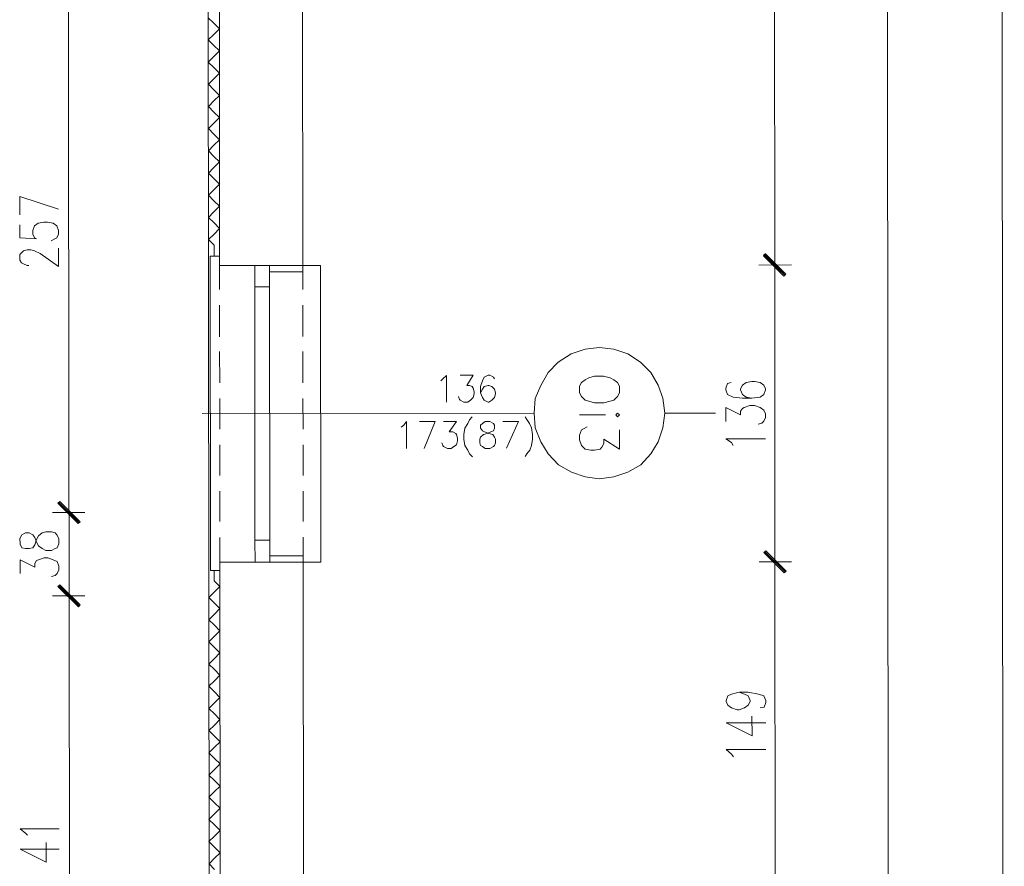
# Model space of a CAD drawing. Header units: inches. Extents: x -5850 to 5646, y 8947 to 13007.
# Tile 401 of 548: x -750 to -300, y 10066 to 10453. Entities that reach past the tile are written whole.
import ezdxf

# ---------------------------------------------------------------- set-up
doc = ezdxf.new("R2010")
doc.units = ezdxf.units.IN
doc.header["$MEASUREMENT"] = 0
for name, color, linetype in [('at_Entity', 7, 'Continuous'), ('at_Rect', 7, 'Continuous'), ('at_Solid', 7, 'Continuous')]:
    doc.layers.add(name, color=color, linetype=linetype)

msp = doc.modelspace()

# ---------------------------------------------------------------- hatches: boundary and pattern name
at = {"layer": 'at_Solid', "lineweight": 20}
for points in [[(-409.1, 10346), (-409.95, 10345.15), (-399.8, 10336.71)], [(-399.8, 10336.71), (-409.95, 10345.57), (-409.1, 10346)], [(-400.64, 10335.87), (-399.8, 10336.71), (-409.95, 10345.57)], [(-409.95, 10345.15), (-399.8, 10336.71), (-400.64, 10335.87)], [(-731.29, 10232.93), (-732.14, 10232.08), (-721.99, 10223.65)], [(-721.99, 10223.65), (-732.14, 10232.08), (-731.29, 10232.93)], [(-732.14, 10232.08), (-721.99, 10223.65), (-722.83, 10222.8)], [(-722.83, 10222.8), (-721.99, 10223.65), (-732.14, 10232.08)], [(-408.98, 10210.41), (-409.83, 10209.56), (-399.68, 10201.12)], [(-399.68, 10201.12), (-409.83, 10209.56), (-408.98, 10210.41)], [(-409.83, 10209.56), (-399.68, 10201.12), (-400.52, 10200.28)], [(-400.52, 10200.28), (-399.68, 10201.12), (-409.83, 10209.56)], [(-731.26, 10194.91), (-732.1, 10194.07), (-721.96, 10185.63)], [(-721.96, 10185.63), (-732.1, 10194.07), (-731.26, 10194.91)], [(-732.1, 10194.07), (-721.96, 10185.63), (-722.8, 10184.78)], [(-722.8, 10184.78), (-721.96, 10185.63), (-732.1, 10194.07)]]:
    msp.add_hatch(color=7, dxfattribs=at).paths.add_polyline_path(points)

# ---------------------------------------------------------------- linework, layer by layer
at = {"layer": 'at_Entity', "color": 7, "lineweight": 20}
for p, q in [((-300.05, 9320.09), (-302.97, 12590.72)), ((-658.31, 10340.71), (-659.43, 11588.05)), ((-354.45, 11582.83), (-352.97, 9923.65)), ((-663, 9918.72), (-663.61, 10598.36)), ((-620.3, 10340.74), (-620.53, 10598.4)), ((-404.88, 10346.84), (-405.1, 10593.1)), ((-727.07, 10233.36), (-727.29, 10479.19)), ((-660.94, 10451.37), (-663.48, 10453.9)), ((-660.94, 10451.37), (-658.41, 10448.84)), ((-658.41, 10448.84), (-660.94, 10446.3)), ((-663.47, 10443.77), (-660.94, 10446.3)), ((-660.93, 10441.23), (-663.47, 10443.77)), ((-660.93, 10441.23), (-658.4, 10438.7)), ((-658.4, 10438.7), (-660.93, 10436.16)), ((-663.46, 10433.63), (-660.93, 10436.16)), ((-660.92, 10431.09), (-663.46, 10433.63)), ((-660.92, 10431.09), (-658.39, 10428.56)), ((-663.45, 10423.49), (-660.92, 10426.02)), ((-658.39, 10428.56), (-660.92, 10426.02)), ((-660.92, 10420.96), (-663.45, 10423.49)), ((-660.92, 10420.96), (-658.38, 10418.43)), ((-663.45, 10413.35), (-660.91, 10415.89)), ((-658.38, 10418.43), (-660.91, 10415.89)), ((-660.91, 10410.82), (-663.45, 10413.35)), ((-660.91, 10410.82), (-658.37, 10408.29)), ((-658.37, 10408.29), (-660.9, 10405.75)), ((-663.44, 10403.21), (-660.9, 10405.75)), ((-660.9, 10400.68), (-663.44, 10403.21)), ((-660.9, 10400.68), (-658.36, 10398.15)), ((-658.36, 10398.15), (-660.89, 10395.62)), ((-663.43, 10393.08), (-660.89, 10395.62)), ((-660.89, 10390.55), (-663.43, 10393.08)), ((-660.89, 10390.55), (-658.35, 10388.01)), ((-663.42, 10382.94), (-660.88, 10385.48)), ((-658.35, 10388.01), (-660.88, 10385.48)), ((-660.88, 10380.41), (-663.42, 10382.94)), ((-660.88, 10380.41), (-658.35, 10377.87)), ((-663.41, 10372.8), (-660.87, 10375.34)), ((-658.35, 10377.87), (-660.87, 10375.34)), ((-749.57, 10363.86), (-749.58, 10372.3)), ((-749.58, 10372.3), (-731.83, 10366.4)), ((-660.87, 10370.27), (-663.41, 10372.8)), ((-660.87, 10370.27), (-658.34, 10367.74)), ((-658.34, 10367.74), (-660.87, 10365.2)), ((-663.4, 10362.66), (-660.87, 10365.2)), ((-660.86, 10360.13), (-663.4, 10362.66)), ((-749.56, 10359.21), (-749.56, 10353.3)), ((-743.65, 10356.68), (-742.81, 10358.79)), ((-742.81, 10358.79), (-741.12, 10360.06)), ((-741.12, 10360.06), (-738.59, 10360.49)), ((-738.59, 10360.49), (-736.9, 10360.49)), ((-736.9, 10360.49), (-734.36, 10360.07)), ((-734.36, 10360.07), (-732.67, 10358.8)), ((-732.67, 10358.8), (-731.82, 10356.69)), ((-660.86, 10360.13), (-658.33, 10357.6)), ((-658.33, 10357.6), (-660.86, 10355.06)), ((-749.56, 10353.3), (-741.96, 10352.88)), ((-743.65, 10354.99), (-743.65, 10356.68)), ((-742.8, 10353.3), (-743.65, 10354.99)), ((-741.96, 10352.88), (-742.8, 10353.3)), ((-733.51, 10352.89), (-735.2, 10352.04)), ((-732.67, 10353.31), (-733.51, 10352.89)), ((-731.82, 10355), (-732.67, 10353.31)), ((-731.82, 10356.69), (-731.82, 10355)), ((-663.39, 10352.52), (-660.86, 10355.06)), ((-731.81, 10340.22), (-731.82, 10348.67)), ((-660.85, 10350), (-663.39, 10352.52)), ((-660.85, 10344.93), (-660.85, 10350)), ((-404.87, 10332.9), (-404.88, 10349.38)), ((-404.88, 10349.38), (-404.87, 10332.9)), ((-749.55, 10345.7), (-748.71, 10346.54)), ((-749.55, 10343.16), (-749.55, 10345.7)), ((-748.71, 10346.54), (-747.86, 10347.38)), ((-747.86, 10347.38), (-746.17, 10347.81)), ((-746.17, 10347.81), (-744.49, 10347.81)), ((-744.49, 10347.81), (-742.8, 10347.39)), ((-742.8, 10347.39), (-740.26, 10346.12)), ((-740.26, 10346.12), (-731.81, 10340.22)), ((-658.32, 10344.93), (-662.54, 10344.93)), ((-662.54, 10344.93), (-662.41, 10201.31)), ((-658.32, 10344.93), (-658.3, 10329.72)), ((-409.1, 10346), (-409.95, 10345.15)), ((-409.95, 10345.57), (-409.1, 10346)), ((-399.8, 10336.71), (-409.95, 10345.57)), ((-409.95, 10345.57), (-400.64, 10335.87)), ((-399.8, 10336.71), (-409.95, 10345.57)), ((-409.95, 10345.15), (-399.8, 10336.71)), ((-409.95, 10345.15), (-399.8, 10336.71)), ((-400.64, 10335.87), (-409.95, 10345.15)), ((-409.52, 10346), (-400.22, 10336.29)), ((-400.22, 10336.29), (-409.52, 10345.57)), ((-399.8, 10336.71), (-409.1, 10346)), ((-409.1, 10346), (-399.8, 10336.71)), ((-748.71, 10341.89), (-749.55, 10343.16)), ((-747.86, 10341.47), (-748.71, 10341.89)), ((-746.17, 10340.63), (-747.86, 10341.47)), ((-745.33, 10340.63), (-746.17, 10340.63)), ((-658.31, 10340.71), (-620.3, 10340.74)), ((-635.5, 10340.73), (-658.31, 10340.71)), ((-612.27, 10340.75), (-620.3, 10340.74)), ((-620.3, 10340.74), (-620.29, 10329.76)), ((-612.15, 10205.16), (-612.27, 10340.75)), ((-412.05, 10340.93), (-397.27, 10340.94)), ((-397.27, 10340.94), (-412.05, 10340.93)), ((-635.5, 10337.77), (-620.29, 10337.78)), ((-404.76, 10210.83), (-404.87, 10335.44)), ((-399.8, 10336.71), (-400.64, 10335.87)), ((-400.64, 10335.87), (-399.8, 10336.71)), ((-642.25, 10331), (-642.15, 10215.26)), ((-635.49, 10331.01), (-635.39, 10215.27)), ((-658.3, 10322.54), (-658.28, 10308.18)), ((-620.28, 10322.57), (-620.27, 10308.21)), ((-491.43, 10302.42), (-485.09, 10303.27)), ((-485.09, 10303.27), (-478.34, 10302.43)), ((-658.28, 10301.42), (-658.26, 10287.06)), ((-620.26, 10301.46), (-620.25, 10287.1)), ((-503.68, 10296.49), (-497.76, 10300.3)), ((-497.76, 10300.3), (-491.43, 10302.42)), ((-478.34, 10302.43), (-472, 10300.32)), ((-472, 10300.32), (-466.08, 10296.52)), ((-508.32, 10291.84), (-503.68, 10296.49)), ((-466.08, 10296.52), (-461.43, 10291.88)), ((-556.47, 10288.84), (-554.78, 10290.53)), ((-554.78, 10290.53), (-554.77, 10278.28)), ((-548.44, 10290.54), (-542.53, 10290.55)), ((-542.53, 10290.55), (-545.48, 10285.89)), ((-537.46, 10289.7), (-538.31, 10288.01)), ((-535.77, 10290.55), (-537.46, 10289.7)), ((-534.93, 10290.55), (-535.77, 10290.55)), ((-533.24, 10289.71), (-534.93, 10290.55)), ((-532.81, 10288.86), (-533.24, 10289.71)), ((-511.69, 10285.92), (-508.32, 10291.84)), ((-487.19, 10290.17), (-489.73, 10289.32)), ((-482.97, 10290.17), (-487.19, 10290.17)), ((-480.01, 10289.33), (-482.97, 10290.17)), ((-461.43, 10291.88), (-458.05, 10285.97)), ((-557.31, 10287.99), (-556.47, 10288.84)), ((-545.48, 10285.89), (-544.21, 10285.89)), ((-544.21, 10285.89), (-542.95, 10285.48)), ((-542.95, 10285.48), (-542.52, 10284.63)), ((-538.31, 10288.01), (-539.14, 10285.48)), ((-539.14, 10285.48), (-539.14, 10282.52)), ((-537.46, 10285.48), (-538.3, 10284.21)), ((-535.77, 10285.9), (-537.46, 10285.48)), ((-535.34, 10285.9), (-535.77, 10285.9)), ((-534.08, 10285.48), (-535.34, 10285.9)), ((-532.81, 10284.21), (-534.08, 10285.48)), ((-514.22, 10280.01), (-511.69, 10285.92)), ((-493.11, 10287.21), (-493.95, 10285.52)), ((-493.95, 10285.52), (-493.95, 10282.56)), ((-491.42, 10288.48), (-493.11, 10287.21)), ((-489.73, 10289.32), (-491.42, 10288.48)), ((-478.33, 10288.49), (-480.01, 10289.33)), ((-476.63, 10287.22), (-478.33, 10288.49)), ((-475.79, 10285.54), (-476.63, 10287.22)), ((-475.78, 10282.58), (-475.79, 10285.54)), ((-458.05, 10285.97), (-455.93, 10280.06)), ((-426.36, 10286.85), (-427.21, 10284.73)), ((-424.68, 10287.27), (-426.36, 10286.85)), ((-419.61, 10286), (-420.45, 10284.31)), ((-417.92, 10287.28), (-419.61, 10286)), ((-415.38, 10287.7), (-417.92, 10287.28)), ((-414.12, 10287.7), (-415.38, 10287.7)), ((-411.58, 10287.28), (-414.12, 10287.7)), ((-409.89, 10286.01), (-411.58, 10287.28)), ((-409.05, 10284.32), (-409.89, 10286.01)), ((-548.85, 10279.55), (-549.28, 10280.82)), ((-542.52, 10284.63), (-542.1, 10282.94)), ((-542.1, 10282.1), (-542.52, 10280.41)), ((-542.1, 10282.94), (-542.1, 10282.1)), ((-538.3, 10284.21), (-539.14, 10282.52)), ((-539.14, 10282.52), (-538.3, 10280.41)), ((-532.38, 10282.53), (-532.81, 10284.21)), ((-532.81, 10280.42), (-532.38, 10282.11)), ((-532.38, 10282.11), (-532.38, 10282.53)), ((-493.95, 10282.56), (-493.1, 10280.87)), ((-493.1, 10280.87), (-491.41, 10279.18)), ((-478.32, 10279.19), (-476.63, 10280.88)), ((-476.63, 10280.88), (-475.78, 10282.58)), ((-427.21, 10284.73), (-427.21, 10283.88)), ((-427.21, 10283.88), (-426.36, 10281.78)), ((-426.36, 10281.78), (-423.83, 10280.51)), ((-420.45, 10284.31), (-420.45, 10283.89)), ((-420.45, 10283.89), (-419.61, 10281.78)), ((-419.61, 10281.78), (-417.91, 10280.52)), ((-411.57, 10280.52), (-409.89, 10281.79)), ((-409.89, 10281.79), (-409.05, 10283.9)), ((-409.05, 10283.9), (-409.05, 10284.32)), ((-658.26, 10279.88), (-658.25, 10265.94)), ((-620.24, 10279.91), (-620.23, 10265.97)), ((-548.43, 10279.13), (-548.85, 10279.55)), ((-546.74, 10278.29), (-548.43, 10279.13)), ((-545.05, 10278.29), (-546.74, 10278.29)), ((-543.78, 10279.13), (-545.05, 10278.29)), ((-542.52, 10280.41), (-543.78, 10279.13)), ((-538.3, 10280.41), (-537.45, 10279.14)), ((-537.45, 10279.14), (-535.76, 10278.3)), ((-535.76, 10278.3), (-535.34, 10278.3)), ((-535.34, 10278.3), (-534.07, 10279.14)), ((-534.07, 10279.14), (-532.81, 10280.42)), ((-514.64, 10273.25), (-514.22, 10280.01)), ((-491.41, 10279.18), (-489.72, 10278.76)), ((-489.72, 10278.76), (-487.18, 10277.92)), ((-487.18, 10277.92), (-482.96, 10277.92)), ((-482.96, 10277.92), (-480, 10278.77)), ((-480, 10278.77), (-478.32, 10279.19)), ((-455.93, 10280.06), (-455.07, 10273.3)), ((-423.83, 10280.51), (-419.6, 10280.09)), ((-419.6, 10280.09), (-415.38, 10280.1)), ((-418.75, 10275.87), (-416.22, 10276.72)), ((-417.91, 10280.52), (-415.38, 10280.1)), ((-416.22, 10276.72), (-414.11, 10276.72)), ((-415.38, 10280.1), (-411.57, 10280.52)), ((-414.11, 10276.72), (-411.57, 10275.87)), ((-666.28, 10273.11), (-514.64, 10273.25)), ((-514.21, 10266.49), (-514.64, 10273.25)), ((-482.11, 10272.44), (-493.94, 10272.43)), ((-476.62, 10273.28), (-477.46, 10272.44)), ((-477.46, 10272.44), (-476.62, 10271.59)), ((-475.77, 10272.44), (-476.62, 10273.28)), ((-476.62, 10271.59), (-475.77, 10272.44)), ((-455.07, 10273.3), (-455.92, 10266.54)), ((-455.07, 10273.3), (-431.84, 10273.32)), ((-427.2, 10269.52), (-427.2, 10275.86)), ((-427.2, 10275.86), (-420.44, 10272.49)), ((-420.44, 10274.18), (-419.6, 10275.45)), ((-420.44, 10272.49), (-420.44, 10274.18)), ((-419.6, 10275.45), (-418.75, 10275.87)), ((-411.57, 10275.87), (-409.88, 10274.61)), ((-409.88, 10274.61), (-409.04, 10272.92)), ((-409.04, 10272.92), (-409.03, 10271.23)), ((-575.46, 10266.86), (-574.19, 10267.7)), ((-574.19, 10267.7), (-572.92, 10269.39)), ((-572.92, 10269.39), (-572.91, 10257.15)), ((-567.01, 10269.4), (-559.83, 10269.41)), ((-559.83, 10269.41), (-564.89, 10257.16)), ((-556.03, 10269.41), (-550.12, 10269.41)), ((-550.12, 10269.41), (-553.49, 10264.77)), ((-545.05, 10268.58), (-546.31, 10266.46)), ((-544.2, 10270.27), (-545.05, 10268.58)), ((-542.94, 10271.53), (-544.2, 10270.27)), ((-538.29, 10268.58), (-539.13, 10267.73)), ((-539.13, 10267.73), (-539.13, 10266.47)), ((-537.02, 10269.43), (-538.29, 10268.58)), ((-534.91, 10269.43), (-537.02, 10269.43)), ((-533.22, 10268.59), (-534.91, 10269.43)), ((-532.79, 10267.74), (-533.22, 10268.59)), ((-532.79, 10266.47), (-532.79, 10267.74)), ((-528.99, 10269.43), (-521.82, 10269.44)), ((-521.82, 10269.44), (-527.29, 10257.19)), ((-518.86, 10271.56), (-518.01, 10270.29)), ((-518.01, 10270.29), (-516.75, 10268.6)), ((-516.75, 10268.6), (-515.9, 10266.49)), ((-410.72, 10268.7), (-412.41, 10268.27)), ((-409.88, 10269.54), (-410.72, 10268.7)), ((-409.03, 10271.23), (-409.88, 10269.54)), ((-553.49, 10264.77), (-551.8, 10264.77)), ((-551.8, 10264.77), (-550.53, 10263.93)), ((-550.53, 10263.93), (-550.11, 10263.5)), ((-550.11, 10263.5), (-549.69, 10261.81)), ((-546.31, 10266.46), (-546.73, 10263.51)), ((-546.73, 10263.51), (-546.73, 10261.39)), ((-539.13, 10266.47), (-538.28, 10265.2)), ((-539.12, 10262.25), (-537.86, 10263.51)), ((-538.28, 10265.2), (-537.44, 10264.78)), ((-537.86, 10263.51), (-536.17, 10263.94)), ((-537.44, 10264.78), (-535.32, 10263.94)), ((-536.17, 10263.94), (-534.48, 10264.78)), ((-535.32, 10263.94), (-533.63, 10263.52)), ((-534.48, 10264.78), (-533.22, 10265.21)), ((-533.63, 10263.52), (-532.79, 10262.25)), ((-533.22, 10265.21), (-532.79, 10266.47)), ((-515.9, 10266.49), (-515.47, 10263.53)), ((-515.47, 10263.53), (-515.47, 10261.42)), ((-511.67, 10260.16), (-514.21, 10266.49)), ((-493.93, 10263.13), (-493.09, 10265.66)), ((-493.93, 10261.02), (-493.93, 10263.13)), ((-493.09, 10265.66), (-492.24, 10266.09)), ((-492.24, 10266.09), (-490.55, 10266.94)), ((-475.77, 10265.68), (-475.76, 10256.81)), ((-455.92, 10266.54), (-458.02, 10260.21)), ((-658.24, 10258.76), (-658.23, 10244.82)), ((-620.22, 10258.8), (-620.21, 10244.85)), ((-556.44, 10258.43), (-556.87, 10259.69)), ((-556.02, 10258.01), (-556.44, 10258.43)), ((-550.11, 10258.86), (-551.37, 10258.01)), ((-549.68, 10260.54), (-550.11, 10258.86)), ((-549.69, 10261.81), (-549.68, 10260.54)), ((-546.73, 10261.39), (-546.3, 10258.44)), ((-546.3, 10258.44), (-545.04, 10256.33)), ((-539.55, 10261.4), (-539.12, 10262.25)), ((-539.55, 10259.71), (-539.55, 10261.4)), ((-539.12, 10258.44), (-539.55, 10259.71)), ((-538.28, 10258.02), (-539.12, 10258.44)), ((-532.79, 10258.45), (-533.21, 10258.03)), ((-532.79, 10262.25), (-532.36, 10261.41)), ((-532.36, 10259.72), (-532.79, 10258.45)), ((-532.36, 10261.41), (-532.36, 10259.72)), ((-515.89, 10258.47), (-516.74, 10256.35)), ((-515.47, 10261.42), (-515.89, 10258.47)), ((-508.29, 10254.67), (-511.67, 10260.16)), ((-493.08, 10258.49), (-493.93, 10261.02)), ((-491.39, 10256.8), (-493.08, 10258.49)), ((-482.94, 10259.34), (-483.79, 10257.65)), ((-475.76, 10256.81), (-482.95, 10261.45)), ((-482.95, 10261.45), (-482.94, 10259.34)), ((-458.02, 10260.21), (-461.4, 10254.71)), ((-427.19, 10261.5), (-409.03, 10261.52)), ((-424.65, 10259.81), (-427.19, 10261.5)), ((-423.81, 10258.55), (-424.65, 10259.81)), ((-554.33, 10257.17), (-556.02, 10258.01)), ((-552.64, 10257.17), (-554.33, 10257.17)), ((-551.37, 10258.01), (-552.64, 10257.17)), ((-545.04, 10256.33), (-544.19, 10254.64)), ((-544.19, 10254.64), (-542.92, 10253.37)), ((-537.01, 10257.18), (-538.28, 10258.02)), ((-534.9, 10257.18), (-537.01, 10257.18)), ((-533.21, 10258.03), (-534.9, 10257.18)), ((-518, 10254.66), (-518.84, 10253.39)), ((-516.74, 10256.35), (-518, 10254.66)), ((-503.64, 10249.6), (-508.29, 10254.67)), ((-488.85, 10256.38), (-491.39, 10256.8)), ((-487.16, 10256.38), (-488.85, 10256.38)), ((-484.63, 10256.8), (-487.16, 10256.38)), ((-483.79, 10257.65), (-484.63, 10256.8)), ((-461.4, 10254.71), (-466.04, 10249.64)), ((-497.72, 10246.23), (-503.64, 10249.6)), ((-466.04, 10249.64), (-471.95, 10246.25)), ((-491.38, 10244.13), (-497.72, 10246.23)), ((-471.95, 10246.25), (-478.29, 10244.14)), ((-485.04, 10243.29), (-491.38, 10244.13)), ((-478.29, 10244.14), (-485.04, 10243.29)), ((-727.06, 10219.41), (-727.07, 10235.89)), ((-727.07, 10235.89), (-727.06, 10219.41)), ((-658.22, 10237.64), (-658.21, 10223.7)), ((-620.21, 10237.67), (-620.19, 10223.74)), ((-731.29, 10232.93), (-732.14, 10232.08)), ((-732.14, 10232.08), (-731.29, 10232.93)), ((-732.14, 10232.08), (-721.99, 10223.65)), ((-732.14, 10232.08), (-721.99, 10223.65)), ((-722.83, 10222.8), (-732.14, 10232.08)), ((-721.99, 10223.65), (-732.14, 10232.08)), ((-732.14, 10232.08), (-722.83, 10222.8)), ((-721.99, 10223.65), (-732.14, 10232.08)), ((-722.41, 10223.22), (-731.71, 10232.5)), ((-731.71, 10232.5), (-722.41, 10223.22)), ((-721.99, 10223.65), (-731.29, 10232.93)), ((-731.29, 10232.93), (-721.99, 10223.65)), ((-734.66, 10227.86), (-719.88, 10227.87)), ((-719.88, 10227.87), (-734.66, 10227.86)), ((-727.03, 10195.34), (-727.06, 10222.37)), ((-721.99, 10223.65), (-722.83, 10222.8)), ((-722.83, 10222.8), (-721.99, 10223.65)), ((-748.6, 10217.71), (-749.44, 10216.02)), ((-746.91, 10218.55), (-748.6, 10217.71)), ((-745.22, 10218.56), (-746.91, 10218.55)), ((-743.53, 10217.71), (-745.22, 10218.56)), ((-742.68, 10216.45), (-743.53, 10217.71)), ((-740.99, 10217.29), (-739.3, 10218.56)), ((-739.3, 10218.56), (-737.62, 10218.98)), ((-737.62, 10218.98), (-735.08, 10218.98)), ((-735.08, 10218.98), (-733.39, 10218.57)), ((-733.39, 10218.57), (-732.55, 10217.72)), ((-732.55, 10217.72), (-731.7, 10216.03)), ((-749.44, 10216.02), (-749.43, 10213.48)), ((-749.43, 10213.48), (-748.59, 10211.79)), ((-741.83, 10214.33), (-742.68, 10216.45)), ((-742.68, 10213.07), (-741.84, 10215.6)), ((-741.84, 10215.6), (-740.99, 10217.29)), ((-740.99, 10212.64), (-741.83, 10214.33)), ((-731.7, 10213.5), (-732.54, 10211.81)), ((-731.7, 10216.03), (-731.7, 10213.5)), ((-658.2, 10216.52), (-658.19, 10201.31)), ((-620.19, 10216.55), (-620.18, 10205.15)), ((-404.75, 10197.31), (-404.76, 10213.79)), ((-404.76, 10213.79), (-404.75, 10197.31)), ((-748.59, 10211.79), (-746.9, 10211.37)), ((-746.9, 10211.37), (-745.21, 10211.37)), ((-745.21, 10211.37), (-743.52, 10211.8)), ((-743.52, 10211.8), (-742.68, 10213.07)), ((-739.29, 10211.38), (-740.99, 10212.64)), ((-737.61, 10210.53), (-739.29, 10211.38)), ((-735.07, 10210.54), (-737.61, 10210.53)), ((-733.38, 10211.38), (-735.07, 10210.54)), ((-732.54, 10211.81), (-733.38, 10211.38)), ((-408.98, 10210.41), (-409.83, 10209.56)), ((-409.83, 10209.56), (-408.98, 10210.41)), ((-409.83, 10209.56), (-399.68, 10201.12)), ((-409.83, 10209.56), (-399.68, 10201.12)), ((-400.52, 10200.28), (-409.83, 10209.56)), ((-399.68, 10201.12), (-409.83, 10209.56)), ((-409.83, 10209.56), (-400.52, 10200.28)), ((-399.68, 10201.12), (-409.83, 10209.56)), ((-400.1, 10200.7), (-409.4, 10209.98)), ((-409.4, 10209.98), (-400.1, 10200.7)), ((-399.68, 10201.12), (-408.98, 10210.41)), ((-408.98, 10210.41), (-399.68, 10201.12)), ((-749.42, 10199.97), (-749.43, 10206.3)), ((-749.43, 10206.3), (-742.67, 10202.93)), ((-742.67, 10204.62), (-741.83, 10205.88)), ((-742.67, 10202.93), (-742.67, 10204.62)), ((-741.83, 10205.88), (-740.98, 10206.31)), ((-740.98, 10206.31), (-738.45, 10207.15)), ((-738.45, 10207.15), (-736.76, 10207.15)), ((-736.76, 10207.15), (-734.22, 10206.31)), ((-734.22, 10206.31), (-732.54, 10205.47)), ((-732.54, 10205.47), (-731.69, 10203.36)), ((-658.19, 10205.12), (-620.18, 10205.15)), ((-635.38, 10205.14), (-658.19, 10205.12)), ((-658.06, 10056.43), (-658.19, 10205.12)), ((-635.38, 10208.09), (-620.18, 10208.11)), ((-620.18, 10205.15), (-612.15, 10205.16)), ((-620.04, 10056.47), (-620.18, 10205.15)), ((-411.93, 10205.34), (-397.15, 10205.35)), ((-397.15, 10205.35), (-411.93, 10205.34)), ((-732.53, 10199.98), (-733.37, 10199.13)), ((-731.69, 10201.67), (-732.53, 10199.98)), ((-731.69, 10203.36), (-731.69, 10201.67)), ((-662.41, 10201.31), (-658.19, 10201.31)), ((-660.72, 10196.67), (-660.72, 10201.31)), ((-404.63, 10062.15), (-404.75, 10199.85)), ((-399.68, 10201.12), (-400.52, 10200.28)), ((-400.52, 10200.28), (-399.68, 10201.12)), ((-733.37, 10199.13), (-735.06, 10198.71)), ((-727.02, 10181.82), (-727.04, 10198.3)), ((-727.04, 10198.3), (-727.02, 10181.82)), ((-660.72, 10196.67), (-658.18, 10194.13)), ((-731.26, 10194.91), (-732.1, 10194.07)), ((-732.1, 10194.07), (-731.26, 10194.91)), ((-732.1, 10194.07), (-721.96, 10185.63)), ((-732.1, 10194.07), (-721.96, 10185.63)), ((-722.8, 10184.78), (-732.1, 10194.07)), ((-721.96, 10185.63), (-732.1, 10194.07)), ((-732.1, 10194.07), (-722.8, 10184.78)), ((-721.96, 10185.63), (-732.1, 10194.07)), ((-722.38, 10185.21), (-731.68, 10194.49)), ((-731.68, 10194.49), (-722.38, 10185.21)), ((-721.96, 10185.63), (-731.26, 10194.91)), ((-731.26, 10194.91), (-721.96, 10185.63)), ((-663.25, 10189.06), (-660.71, 10191.6)), ((-658.18, 10194.13), (-660.71, 10191.6)), ((-734.63, 10189.84), (-719.85, 10189.85)), ((-719.85, 10189.85), (-734.63, 10189.84)), ((-660.71, 10186.53), (-663.25, 10189.06)), ((-660.71, 10186.53), (-658.17, 10183.99)), ((-726.82, 9955.42), (-727.02, 10184.36)), ((-721.96, 10185.63), (-722.8, 10184.78)), ((-722.8, 10184.78), (-721.96, 10185.63)), ((-658.17, 10183.99), (-660.7, 10181.46)), ((-663.24, 10178.92), (-660.7, 10181.46)), ((-660.7, 10176.39), (-663.24, 10178.92)), ((-660.7, 10176.39), (-658.16, 10173.86)), ((-658.16, 10173.86), (-660.69, 10171.32)), ((-663.23, 10168.78), (-660.69, 10171.32)), ((-660.69, 10166.25), (-663.23, 10168.78)), ((-660.69, 10166.25), (-658.15, 10163.72)), ((-663.22, 10158.64), (-660.68, 10161.18)), ((-658.15, 10163.72), (-660.68, 10161.18)), ((-660.68, 10156.11), (-663.22, 10158.64)), ((-660.68, 10156.11), (-658.14, 10153.58)), ((-663.21, 10148.51), (-660.67, 10151.05)), ((-658.14, 10153.58), (-660.67, 10151.05)), ((-660.67, 10145.98), (-663.21, 10148.51)), ((-660.67, 10145.98), (-658.14, 10143.44)), ((-424.55, 10144.92), (-421.17, 10145.77)), ((-421.17, 10145.77), (-418.64, 10144.93)), ((-421.17, 10145.77), (-416.95, 10145.77)), ((-416.95, 10145.77), (-412.3, 10144.93)), ((-658.14, 10143.44), (-660.67, 10140.91)), ((-427.08, 10141.96), (-426.24, 10144.07)), ((-427.08, 10141.54), (-427.08, 10141.96)), ((-426.23, 10139.85), (-427.08, 10141.54)), ((-426.24, 10144.07), (-424.55, 10144.92)), ((-418.64, 10144.93), (-416.95, 10144.08)), ((-416.95, 10144.08), (-416.1, 10141.97)), ((-416.1, 10141.55), (-416.94, 10139.86)), ((-416.1, 10141.97), (-416.1, 10141.55)), ((-412.3, 10144.93), (-409.77, 10144.09)), ((-409.77, 10144.09), (-408.92, 10141.98)), ((-408.92, 10141.98), (-408.92, 10141.13)), ((-663.2, 10138.37), (-660.67, 10140.91)), ((-660.66, 10135.84), (-663.2, 10138.37)), ((-424.55, 10138.58), (-426.23, 10139.85)), ((-422.01, 10137.74), (-424.55, 10138.58)), ((-421.16, 10137.74), (-422.01, 10137.74)), ((-418.63, 10138.59), (-421.16, 10137.74)), ((-416.94, 10139.86), (-418.63, 10138.59)), ((-409.76, 10139.02), (-411.45, 10138.59)), ((-408.92, 10141.13), (-409.76, 10139.02)), ((-660.66, 10135.84), (-658.13, 10133.3)), ((-658.13, 10133.3), (-660.66, 10130.77)), ((-415.24, 10125.92), (-415.25, 10134.79)), ((-663.19, 10128.23), (-660.66, 10130.77)), ((-660.65, 10125.7), (-663.19, 10128.23)), ((-427.07, 10131.83), (-408.91, 10131.84)), ((-427.07, 10131.83), (-415.24, 10125.92)), ((-660.65, 10125.7), (-658.12, 10123.17)), ((-663.18, 10118.09), (-660.65, 10120.63)), ((-658.12, 10123.17), (-660.65, 10120.63)), ((-427.06, 10119.57), (-408.9, 10119.59)), ((-424.53, 10117.46), (-427.06, 10119.57)), ((-660.64, 10115.56), (-663.18, 10118.09)), ((-660.64, 10115.56), (-658.11, 10113.03)), ((-423.68, 10116.2), (-424.53, 10117.46)), ((-663.17, 10107.96), (-660.64, 10110.49)), ((-658.11, 10113.03), (-660.64, 10110.49)), ((-660.63, 10105.43), (-663.17, 10107.96)), ((-660.63, 10105.43), (-658.1, 10102.9)), ((-658.1, 10102.9), (-660.63, 10100.36)), ((-663.16, 10097.82), (-660.63, 10100.36)), ((-660.62, 10095.29), (-663.16, 10097.82)), ((-660.62, 10095.29), (-658.09, 10092.76)), ((-658.09, 10092.76), (-660.62, 10090.22)), ((-663.16, 10087.68), (-660.62, 10090.22)), ((-660.62, 10085.15), (-663.16, 10087.68)), ((-749.32, 10083.39), (-731.58, 10083.4)), ((-746.78, 10081.27), (-749.32, 10083.39)), ((-660.62, 10085.15), (-658.08, 10082.62)), ((-745.94, 10080.43), (-746.78, 10081.27)), ((-663.15, 10077.55), (-660.61, 10080.08)), ((-658.08, 10082.62), (-660.61, 10080.08)), ((-749.31, 10074.09), (-731.57, 10074.11)), ((-749.31, 10074.09), (-737.48, 10068.19)), ((-737.48, 10068.19), (-737.49, 10077.06)), ((-660.61, 10075.01), (-663.15, 10077.55)), ((-660.61, 10075.01), (-658.07, 10072.48)), ((-663.14, 10067.41), (-660.6, 10069.94)), ((-658.07, 10072.48), (-660.6, 10069.94)), ((-660.6, 10064.87), (-663.14, 10067.41))]:
    msp.add_line(p, q, dxfattribs=at)
at = {"layer": 'at_Rect', "color": 7, "lineweight": 20}
for p, q in [((-642.26, 10340.72), (-635.5, 10340.72)), ((-642.26, 10340.72), (-642.25, 10331)), ((-635.49, 10331.01), (-635.5, 10340.72)), ((-635.49, 10331.01), (-642.25, 10331)), ((-642.15, 10215.27), (-635.39, 10215.27)), ((-642.15, 10215.27), (-642.14, 10205.13)), ((-635.38, 10205.14), (-635.39, 10215.27)), ((-635.38, 10205.14), (-642.14, 10205.13))]:
    msp.add_line(p, q, dxfattribs=at)

doc.saveas('drawing.dxf')
